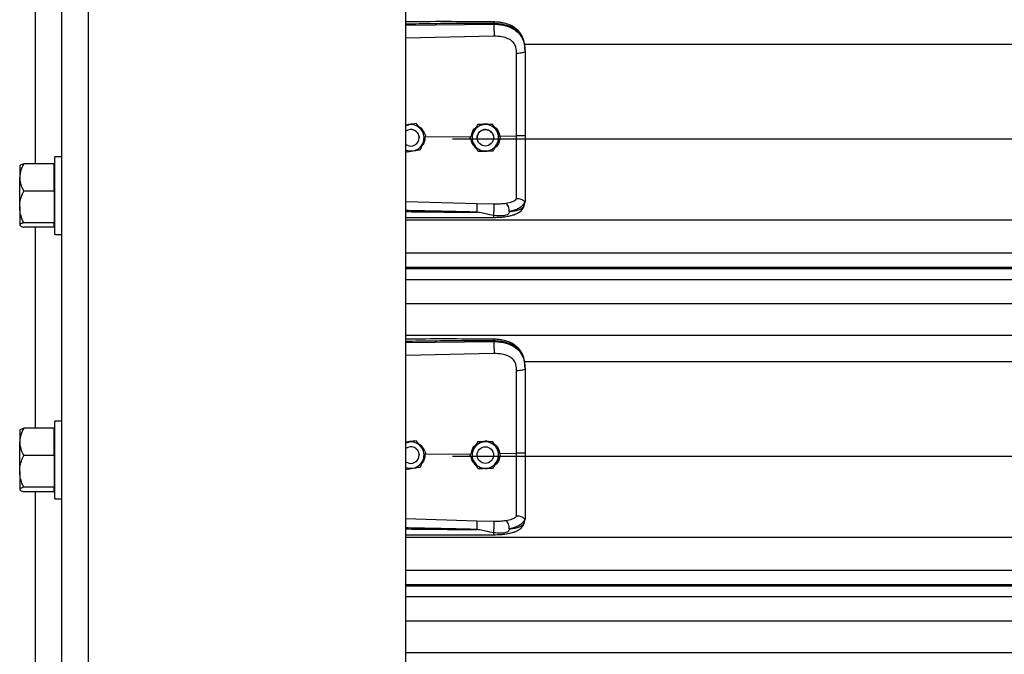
# Model space of a CAD drawing. Header units: inches. Extents: x 170 to 284, y 215 to 248.
# Tile 342 of 656: x 202.25 to 202.887, y 221.685 to 222.096. Entities that reach past the tile are written whole.
import ezdxf

# ---------------------------------------------------------------- set-up
doc = ezdxf.new("R2010")
doc.units = ezdxf.units.IN
doc.header["$LTSCALE"] = 0.25
doc.header["$MEASUREMENT"] = 0
doc.layers.add('RH FRONT OF HOOD', color=7, linetype='Continuous')

msp = doc.modelspace()

# ---------------------------------------------------------------- linework, layer by layer
at = {"layer": 'RH FRONT OF HOOD'}
for p, q in [((202.27776, 220.1328), (202.27776, 224.45638)), ((202.29488, 220.1328), (202.29488, 224.34448)), ((202.50032, 220.1328), (202.50032, 224.33325)), ((202.26064, 222.00237), (202.26064, 222.13249)), ((202.50032, 222.0922), (202.55717, 222.09274)), ((202.55717, 222.09274), (202.55717, 222.09315)), ((202.55727, 222.08495), (202.50032, 222.08374)), ((202.57687, 222.07987), (206.45609, 222.07987)), ((202.57737, 222.07581), (202.57737, 222.07533)), ((202.50698, 222.02847), (202.50605, 222.02832)), ((202.50698, 222.02847), (202.50698, 222.02847)), ((202.5565, 222.02786), (202.5565, 222.02786)), ((202.5021, 222.02767), (202.50032, 222.02738)), ((202.50762, 222.02261), (202.50802, 222.02204)), ((202.54662, 222.02771), (202.54662, 222.02771)), ((202.50882, 222.01922), (202.50882, 222.01922)), ((202.51286, 222.01983), (202.54256, 222.02012)), ((202.51323, 222.02081), (202.51323, 222.02081)), ((202.53049, 222.01848), (206.50248, 222.01848)), ((202.5418, 222.01908), (202.5418, 222.01908)), ((202.54634, 222.01922), (202.54634, 222.01922)), ((202.55704, 222.01922), (202.55704, 222.01922)), ((202.561, 222.02029), (202.57191, 222.0204)), ((202.56157, 222.01937), (202.56157, 222.01937)), ((202.27262, 222.00237), (202.25297, 222.00237)), ((202.27262, 221.99355), (202.27262, 222.00237)), ((202.27776, 222.00698), (202.27317, 222.00698)), ((202.27317, 221.95668), (202.27317, 222.00698)), ((202.25059, 222.00131), (202.2504, 222.00109)), ((202.2504, 222.00109), (202.2504, 221.99355)), ((202.27317, 222.00109), (202.27262, 222.00109)), ((202.2504, 221.97445), (202.2504, 221.99355)), ((202.27262, 221.98472), (202.27262, 221.99355)), ((202.27262, 221.98472), (202.25297, 221.98472)), ((202.27262, 221.98472), (202.27262, 221.97445)), ((202.50032, 221.97807), (202.54626, 221.97674)), ((202.57703, 221.97576), (202.57737, 221.97774)), ((202.57737, 221.97827), (202.57737, 221.97774)), ((202.2504, 221.97445), (202.2504, 221.96273)), ((202.27262, 221.97445), (202.27262, 221.96418)), ((202.54626, 221.97674), (202.55725, 221.97647)), ((202.27262, 221.96418), (202.25297, 221.96418)), ((202.27262, 221.96273), (202.27262, 221.96418)), ((202.50032, 221.9661), (206.53264, 221.9661)), ((202.2504, 221.96273), (202.2504, 221.96257)), ((202.2504, 221.96257), (202.25059, 221.96235)), ((202.27262, 221.96129), (202.25297, 221.96129)), ((202.26064, 221.83117), (202.26064, 221.96129)), ((202.27262, 221.96129), (202.27262, 221.96273)), ((202.27262, 221.96257), (202.27317, 221.96257)), ((202.27317, 221.95668), (202.27776, 221.95668)), ((202.50032, 221.94472), (206.53264, 221.94472)), ((206.53264, 221.93523), (202.50032, 221.93523)), ((202.50032, 221.93459), (206.53264, 221.93459)), ((202.50032, 221.92757), (206.53264, 221.92757)), ((202.50032, 221.91189), (206.53264, 221.91189)), ((202.50032, 221.8915), (206.53264, 221.8915)), ((202.55717, 221.88729), (202.55717, 221.8877)), ((202.50032, 221.88675), (202.55717, 221.88729)), ((202.55727, 221.8795), (202.50032, 221.87829)), ((202.57687, 221.87443), (206.45609, 221.87443)), ((202.57737, 221.87037), (202.57737, 221.86988)), ((202.27262, 221.83117), (202.25297, 221.83117)), ((202.27262, 221.82234), (202.27262, 221.83117)), ((202.27776, 221.83577), (202.27317, 221.83577)), ((202.27317, 221.78547), (202.27317, 221.83577)), ((202.25059, 221.83011), (202.2504, 221.82988)), ((202.2504, 221.82988), (202.2504, 221.82234)), ((202.27317, 221.82988), (202.27262, 221.82988)), ((202.2504, 221.80325), (202.2504, 221.82234)), ((202.27262, 221.81352), (202.27262, 221.82234)), ((202.5021, 221.82223), (202.50032, 221.82194)), ((202.50698, 221.82302), (202.50605, 221.82287)), ((202.50698, 221.82302), (202.50698, 221.82302)), ((202.54662, 221.82226), (202.54662, 221.82226)), ((202.55534, 221.81768), (202.55628, 221.81652)), ((202.5565, 221.82241), (202.5565, 221.82241)), ((202.27262, 221.81352), (202.25297, 221.81352)), ((202.27262, 221.81352), (202.27262, 221.80325)), ((202.50762, 221.81716), (202.50801, 221.81662)), ((202.50882, 221.81378), (202.50882, 221.81378)), ((202.51286, 221.81438), (202.54256, 221.81467)), ((202.51323, 221.81537), (202.51323, 221.81537)), ((202.53049, 221.81303), (206.50248, 221.81303)), ((202.5418, 221.81363), (202.5418, 221.81363)), ((202.54634, 221.81378), (202.54637, 221.81438)), ((202.54634, 221.81378), (202.54634, 221.81378)), ((202.55628, 221.81652), (202.55643, 221.81626)), ((202.55702, 221.81421), (202.55704, 221.81378)), ((202.55704, 221.81378), (202.55704, 221.81378)), ((202.561, 221.81484), (202.57191, 221.81495)), ((202.56157, 221.81393), (202.56157, 221.81393)), ((202.2504, 221.80325), (202.2504, 221.79153)), ((202.27262, 221.80325), (202.27262, 221.79297)), ((202.27262, 221.79297), (202.25297, 221.79297)), ((202.27262, 221.79153), (202.27262, 221.79297)), ((202.2504, 221.79153), (202.2504, 221.79136)), ((202.2504, 221.79136), (202.25059, 221.79114)), ((202.27262, 221.79008), (202.25297, 221.79008)), ((202.26064, 221.65996), (202.26064, 221.79008)), ((202.27262, 221.79008), (202.27262, 221.79153)), ((202.27262, 221.79136), (202.27317, 221.79136)), ((202.27317, 221.78547), (202.27776, 221.78547)), ((202.50032, 221.77262), (202.54626, 221.77129)), ((202.54626, 221.77129), (202.55725, 221.77103)), ((202.57703, 221.77031), (202.57737, 221.7723)), ((202.57737, 221.77283), (202.57737, 221.7723)), ((202.50032, 221.76065), (206.53264, 221.76065)), ((202.50032, 221.73927), (206.53264, 221.73927)), ((206.53264, 221.72978), (202.50032, 221.72978)), ((202.50032, 221.72914), (206.53264, 221.72914)), ((202.50032, 221.72213), (206.53264, 221.72213)), ((202.50032, 221.70644), (206.53264, 221.70644)), ((202.50032, 221.68605), (206.53264, 221.68605))]:
    msp.add_line(p, q, dxfattribs=at)
at = {"layer": 'RH FRONT OF HOOD', "flags": 128}
for points in [[(202.57737, 222.07533), (202.57726, 222.07503), (202.57695, 222.07475), (202.57645, 222.07448), (202.57578, 222.07425), (202.57495, 222.07406), (202.57401, 222.07391), (202.57298, 222.07382), (202.57191, 222.07378)], [(202.50032, 222.02718), (202.50101, 222.02742), (202.5021, 222.02767)], [(202.55628, 222.02197), (202.55688, 222.02049), (202.55704, 222.01922)], [(202.50876, 222.02005), (202.5088, 222.01969), (202.50882, 222.01922)], [(202.57737, 221.86988), (202.57726, 221.86958), (202.57695, 221.8693), (202.57645, 221.86903), (202.57578, 221.8688), (202.57495, 221.86861), (202.57401, 221.86846), (202.57298, 221.86837), (202.57191, 221.86833)], [(202.50032, 221.82174), (202.50101, 221.82197), (202.5021, 221.82223)], [(202.50876, 221.81461), (202.5088, 221.81424), (202.50882, 221.81378)]]:
    msp.add_lwpolyline(points, dxfattribs=at)
at = {"layer": 'RH FRONT OF HOOD'}
for centre in [(202.55169, 222.01922), (202.55169, 221.81378)]:
    msp.add_circle(centre, 0.00535, dxfattribs=at)
for centre, radius, start, end in [((202.50347, 222.01922), 0.00856, 39.24773, 99.24773), ((202.55169, 222.01922), 0.00856, 90.85968, 150.85968), ((202.55169, 222.01922), 0.00856, 30.85968, 90.85968), ((202.50347, 222.01922), 0.00535, 300.00974, 126.0719), ((202.50347, 222.01922), 0.00856, 339.24773, 39.24773), ((202.55169, 222.01922), 0.00856, 150.85968, 210.85968), ((202.55169, 222.01922), 0.00535, 30.85968, 180), ((202.55169, 222.01922), 0.00856, 330.85968, 30.85968), ((202.50347, 222.01922), 0.00856, 279.24773, 339.24773), ((202.55169, 222.01922), 0.00856, 270.85968, 330.85968), ((202.50347, 222.01922), 0.00535, 233.9281, 300.00974), ((202.50347, 222.01922), 0.00856, 248.40768, 279.24773), ((202.55169, 222.01922), 0.00856, 210.85968, 270.85968), ((202.50347, 221.81378), 0.00535, 300.00974, 126.0719), ((202.50347, 221.81378), 0.00856, 39.24773, 99.24773), ((202.50347, 221.81378), 0.00856, 339.24773, 39.24773), ((202.55169, 221.81378), 0.00856, 150.85968, 210.85968), ((202.55169, 221.81378), 0.00856, 90.85968, 150.85968), ((202.55169, 221.81378), 0.00856, 30.85968, 90.85968), ((202.55169, 221.81378), 0.00856, 330.85968, 30.85968), ((202.50347, 221.81378), 0.00535, 233.9281, 300.00974), ((202.50347, 221.81378), 0.00856, 248.40768, 279.24773), ((202.50347, 221.81378), 0.00856, 279.24773, 339.24773), ((202.55169, 221.81378), 0.00856, 210.85968, 270.85968), ((202.55169, 221.81378), 0.00856, 270.85968, 330.85968)]:
    msp.add_arc(centre, radius, start, end, dxfattribs=at)
for points, knots in [([(202.55715, 222.09424), (202.54794, 222.09431), (202.52985, 222.09444), (202.5109, 222.09439), (202.50118, 222.09433), (202.50032, 222.09433)], [0, 0, 0, 0, 0.486583, 0.954841, 1, 1, 1, 1]), ([(202.55717, 222.09315), (202.55087, 222.09319), (202.53763, 222.09327), (202.51868, 222.09309), (202.50604, 222.09287), (202.50032, 222.09277)], [0, 0, 0, 0, 0.33267, 0.698436, 1, 1, 1, 1]), ([(202.57728, 222.07786), (202.57716, 222.07893), (202.57695, 222.08087), (202.5762, 222.08338), (202.57534, 222.08529), (202.57427, 222.08705), (202.57295, 222.08864), (202.57148, 222.08993), (202.57011, 222.09089), (202.56867, 222.09172), (202.56629, 222.09279), (202.56335, 222.0936), (202.56004, 222.09413), (202.55815, 222.0942), (202.55715, 222.09424)], [0, 0, 0, 0, 0.108447, 0.196305, 0.269183, 0.327997, 0.41496, 0.491641, 0.538976, 0.594191, 0.669415, 0.814855, 0.902261, 1, 1, 1, 1]), ([(202.55715, 222.09423), (202.55715, 222.09423), (202.55716, 222.09424), (202.55716, 222.09413), (202.55717, 222.09384), (202.55717, 222.09342), (202.55717, 222.09315)], [0, 0, 0, 0, 0.097876, 0.335386, 0.567961, 1, 1, 1, 1]), ([(202.57737, 222.07581), (202.5773, 222.07717), (202.57719, 222.07973), (202.57622, 222.08322), (202.57493, 222.08563), (202.57356, 222.08734), (202.57248, 222.08838), (202.57142, 222.08921), (202.57043, 222.08987), (202.5692, 222.09056), (202.5676, 222.09129), (202.56494, 222.0922), (202.5614, 222.09296), (202.5585, 222.09309), (202.55717, 222.09315)], [0, 0, 0, 0, 0.1307157, 0.246761, 0.3577928, 0.4170972, 0.4791482, 0.5177152, 0.5590897, 0.6032945, 0.6633485, 0.7353692, 0.8792083, 1, 1, 1, 1]), ([(202.55717, 222.09274), (202.55719, 222.09216), (202.55724, 222.09097), (202.55728, 222.08874), (202.55729, 222.08656), (202.55728, 222.08547), (202.55727, 222.08495)], [0, 0, 0, 0, 0.240694, 0.5, 0.759306, 1, 1, 1, 1]), ([(202.55717, 222.09274), (202.55837, 222.09271), (202.5608, 222.09264), (202.56413, 222.09202), (202.56711, 222.09108), (202.56964, 222.08987), (202.57189, 222.08832), (202.57375, 222.08649), (202.57524, 222.08435), (202.57641, 222.0818), (202.57721, 222.07872), (202.57731, 222.07647), (202.57737, 222.07533)], [0, 0, 0, 0, 0.109401, 0.222347, 0.315179, 0.410223, 0.501275, 0.594601, 0.683449, 0.774533, 0.885821, 1, 1, 1, 1]), ([(202.57148, 222.07771), (202.57148, 222.07771), (202.57138, 222.07807), (202.57089, 222.07948), (202.56935, 222.08168), (202.56628, 222.08358), (202.56217, 222.08479), (202.55901, 222.08489), (202.55727, 222.08495)], [0, 0, 0, 0, 0.000004, 0.065095, 0.26167, 0.475311, 0.709366, 1, 1, 1, 1]), ([(202.57191, 222.07378), (202.57184, 222.0751), (202.57177, 222.07643), (202.57148, 222.07771), (202.57148, 222.07771)], [0, 0, 0, 0, 0.99998, 1, 1, 1, 1]), ([(202.57191, 222.0204), (202.57191, 222.0204), (202.57191, 222.02378), (202.57191, 222.03083), (202.57191, 222.0415), (202.57191, 222.05238), (202.57191, 222.06317), (202.57191, 222.07024), (202.57191, 222.07378)], [0, 0, 0, 0, 0.000001, 0.187792, 0.390844, 0.593896, 0.796948, 1, 1, 1, 1]), ([(202.57737, 222.07533), (202.57737, 222.0717), (202.57737, 222.06443), (202.57737, 222.05334), (202.57737, 222.04216), (202.57737, 222.03119), (202.57737, 222.02395), (202.57737, 222.02047)], [0, 0, 0, 0, 0.202757, 0.406104, 0.60886, 0.812207, 1, 1, 1, 1]), ([(202.50032, 222.0275), (202.50116, 222.02778), (202.50257, 222.02826), (202.50404, 222.02814), (202.50464, 222.02809)], [0, 0, 0, 0, 0.594398, 1, 1, 1, 1]), ([(202.50698, 222.02847), (202.5063, 222.02836), (202.50493, 222.02814), (202.50327, 222.02786), (202.50232, 222.02771), (202.5021, 222.02767)], [0, 0, 0, 0, 0.4299704, 0.8700602, 1, 1, 1, 1]), ([(202.5101, 222.02464), (202.50998, 222.02479), (202.50901, 222.02598), (202.50795, 222.02728), (202.50707, 222.02835), (202.50698, 222.02847)], [0, 0, 0, 0, 0.115647, 0.904534, 1, 1, 1, 1]), ([(202.5101, 222.02464), (202.50998, 222.02479), (202.50901, 222.02598), (202.50795, 222.02728), (202.50707, 222.02835), (202.50698, 222.02847)], [0, 0, 0, 0, 0.115647, 0.904534, 1, 1, 1, 1]), ([(202.55156, 222.02779), (202.55029, 222.02777), (202.54859, 222.02774), (202.54701, 222.02772), (202.54662, 222.02771)], [0, 0, 0, 0, 0.7497734, 1, 1, 1, 1]), ([(202.55156, 222.02778), (202.55029, 222.02776), (202.54859, 222.02774), (202.54701, 222.02772), (202.54662, 222.02771)], [0, 0, 0, 0, 0.749773, 1, 1, 1, 1]), ([(202.54876, 222.02774), (202.54933, 222.02796), (202.55051, 222.0284), (202.55256, 222.02845), (202.55389, 222.02805), (202.55461, 222.02783)], [0, 0, 0, 0, 0.30274, 0.628644, 1, 1, 1, 1]), ([(202.5565, 222.02786), (202.55581, 222.02785), (202.55443, 222.02783), (202.55274, 222.0278), (202.55178, 222.02779), (202.55156, 222.02778)], [0, 0, 0, 0, 0.42997, 0.87006, 1, 1, 1, 1]), ([(202.5565, 222.02786), (202.55581, 222.02785), (202.55443, 222.02783), (202.55274, 222.0278), (202.55178, 222.02779), (202.55156, 222.02779)], [0, 0, 0, 0, 0.4299704, 0.8700602, 1, 1, 1, 1]), ([(202.55903, 222.02362), (202.55893, 222.02378), (202.55815, 222.0251), (202.55729, 222.02654), (202.55658, 222.02773), (202.5565, 222.02786)], [0, 0, 0, 0, 0.115647, 0.904534, 1, 1, 1, 1]), ([(202.55903, 222.02362), (202.55893, 222.02379), (202.55815, 222.0251), (202.55729, 222.02654), (202.55658, 222.02773), (202.5565, 222.02786)], [0, 0, 0, 0, 0.115647, 0.904534, 1, 1, 1, 1]), ([(202.50825, 222.02677), (202.5089, 222.02635), (202.51039, 222.02536), (202.51169, 222.02363), (202.51197, 222.02239), (202.51202, 222.02215)], [0, 0, 0, 0, 0.381422, 0.875754, 1, 1, 1, 1]), ([(202.51323, 222.02081), (202.51297, 222.02114), (202.51197, 222.02236), (202.51089, 222.02367), (202.5101, 222.02464)], [0, 0, 0, 0, 0.264307, 1, 1, 1, 1]), ([(202.51323, 222.02081), (202.51297, 222.02114), (202.51197, 222.02236), (202.51089, 222.02368), (202.5101, 222.02464)], [0, 0, 0, 0, 0.264307, 1, 1, 1, 1]), ([(202.54421, 222.02339), (202.54359, 222.02228), (202.54276, 222.0208), (202.54199, 222.01942), (202.5418, 222.01908)], [0, 0, 0, 0, 0.749773, 1, 1, 1, 1]), ([(202.54421, 222.02339), (202.54359, 222.02228), (202.54276, 222.0208), (202.54199, 222.01942), (202.5418, 222.01908)], [0, 0, 0, 0, 0.7497734, 1, 1, 1, 1]), ([(202.54272, 222.02072), (202.54288, 222.02148), (202.54326, 222.02323), (202.54439, 222.02507), (202.54543, 222.0258), (202.54563, 222.02594)], [0, 0, 0, 0, 0.377677, 0.881161, 1, 1, 1, 1]), ([(202.54662, 222.02771), (202.54628, 222.02711), (202.54561, 222.0259), (202.54479, 222.02443), (202.54432, 222.02359), (202.54421, 222.02339)], [0, 0, 0, 0, 0.42997, 0.87006, 1, 1, 1, 1]), ([(202.54662, 222.02771), (202.54628, 222.02711), (202.54561, 222.0259), (202.54479, 222.02443), (202.54432, 222.02359), (202.54421, 222.02339)], [0, 0, 0, 0, 0.42997, 0.87006, 1, 1, 1, 1]), ([(202.55737, 222.0264), (202.55762, 222.02625), (202.55875, 222.02556), (202.56023, 222.02347), (202.56073, 222.02137), (202.561, 222.02029)], [0, 0, 0, 0, 0.117443, 0.542782, 1, 1, 1, 1]), ([(202.56157, 222.01937), (202.56136, 222.01973), (202.56054, 222.02109), (202.55967, 222.02254), (202.55903, 222.02362)], [0, 0, 0, 0, 0.264307, 1, 1, 1, 1]), ([(202.56157, 222.01937), (202.56136, 222.01973), (202.56054, 222.02109), (202.55967, 222.02255), (202.55903, 222.02362)], [0, 0, 0, 0, 0.264307, 1, 1, 1, 1]), ([(202.50973, 222.01157), (202.50997, 222.01221), (202.51046, 222.0135), (202.51106, 222.01508), (202.5114, 222.01599), (202.51148, 222.01619)], [0, 0, 0, 0, 0.4299704, 0.8700602, 1, 1, 1, 1]), ([(202.51256, 222.01906), (202.51249, 222.01823), (202.51233, 222.01647), (202.51148, 222.01466), (202.51069, 222.01396), (202.5106, 222.01388)], [0, 0, 0, 0, 0.439592, 0.936516, 1, 1, 1, 1]), ([(202.51148, 222.01619), (202.51193, 222.01738), (202.51253, 222.01897), (202.51309, 222.02044), (202.51323, 222.02081)], [0, 0, 0, 0, 0.749773, 1, 1, 1, 1]), ([(202.54434, 222.01483), (202.54424, 222.015), (202.54345, 222.01631), (202.54259, 222.01775), (202.54188, 222.01895), (202.5418, 222.01908)], [0, 0, 0, 0, 0.115647, 0.904534, 1, 1, 1, 1]), ([(202.54562, 222.01269), (202.54497, 222.01335), (202.54362, 222.01472), (202.54272, 222.01659), (202.54267, 222.01761), (202.54267, 222.01762)], [0, 0, 0, 0, 0.479701, 0.993135, 1, 1, 1, 1]), ([(202.55676, 222.01074), (202.55709, 222.01134), (202.55776, 222.01255), (202.55858, 222.01402), (202.55906, 222.01486), (202.55916, 222.01506)], [0, 0, 0, 0, 0.42997, 0.87006, 1, 1, 1, 1]), ([(202.56089, 222.01815), (202.56078, 222.01744), (202.56051, 222.01577), (202.55936, 222.01385), (202.55823, 222.01299), (202.55786, 222.01272)], [0, 0, 0, 0, 0.335649, 0.786425, 1, 1, 1, 1]), ([(202.55916, 222.01506), (202.55978, 222.01617), (202.56061, 222.01765), (202.56138, 222.01903), (202.56157, 222.01937)], [0, 0, 0, 0, 0.749773, 1, 1, 1, 1]), ([(202.57737, 222.02047), (202.57729, 222.02045), (202.57712, 222.02043), (202.57587, 222.0204), (202.57407, 222.02039), (202.57263, 222.02039), (202.57191, 222.0204)], [0, 0, 0, 0, 0.250001, 0.500001, 0.750001, 1, 1, 1, 1]), ([(202.57191, 221.97971), (202.57191, 221.97997), (202.57191, 221.98154), (202.57191, 221.98497), (202.57191, 221.99058), (202.57191, 221.99702), (202.57191, 222.00424), (202.57191, 222.01212), (202.57191, 222.01764), (202.57191, 222.0204), (202.57191, 222.0204)], [0, 0, 0, 0, 0.031558, 0.189146, 0.346734, 0.504328, 0.661923, 0.83096, 0.999998, 1, 1, 1, 1]), ([(202.57737, 222.02047), (202.57737, 222.01743), (202.57737, 222.01125), (202.57737, 222.00247), (202.57737, 221.9943), (202.57737, 221.98772), (202.57737, 221.98233), (202.57737, 221.97963), (202.57737, 221.97827)], [0, 0, 0, 0, 0.187091, 0.380392, 0.555876, 0.736448, 0.867195, 1, 1, 1, 1]), ([(202.50032, 222.01004), (202.50088, 222.01013), (202.50214, 222.01033), (202.50368, 222.01058), (202.50463, 222.01074), (202.50485, 222.01078)], [0, 0, 0, 0, 0.3844201, 0.8596769, 1, 1, 1, 1]), ([(202.50485, 222.01078), (202.50611, 222.01098), (202.50778, 222.01125), (202.50934, 222.01151), (202.50973, 222.01157)], [0, 0, 0, 0, 0.749773, 1, 1, 1, 1]), ([(202.54687, 222.01059), (202.54666, 222.01095), (202.54585, 222.0123), (202.54498, 222.01376), (202.54434, 222.01483)], [0, 0, 0, 0, 0.264307, 1, 1, 1, 1]), ([(202.54687, 222.01059), (202.54756, 222.0106), (202.54894, 222.01062), (202.55063, 222.01065), (202.55159, 222.01066), (202.55181, 222.01066)], [0, 0, 0, 0, 0.42997, 0.87006, 1, 1, 1, 1]), ([(202.55396, 222.0107), (202.55386, 222.01066), (202.55309, 222.01036), (202.55179, 222.0103), (202.55069, 222.01055), (202.55029, 222.01064)], [0, 0, 0, 0, 0.081672, 0.673462, 1, 1, 1, 1]), ([(202.55181, 222.01066), (202.55309, 222.01068), (202.55478, 222.01071), (202.55636, 222.01073), (202.55676, 222.01074)], [0, 0, 0, 0, 0.749773, 1, 1, 1, 1]), ([(202.25297, 222.00237), (202.25229, 222.001), (202.25092, 221.99821), (202.2504, 221.99516), (202.2504, 221.99359), (202.2504, 221.99355)], [0, 0, 0, 0, 0.484341, 0.986328, 1, 1, 1, 1]), ([(202.25066, 222.00126), (202.25071, 222.00135), (202.25089, 222.00165), (202.25185, 222.00202), (202.25271, 222.0023), (202.25297, 222.00237)], [0, 0, 0, 0, 0.237471, 0.77815, 1, 1, 1, 1]), ([(202.2504, 221.99355), (202.25049, 221.99231), (202.25069, 221.9898), (202.25185, 221.98687), (202.25271, 221.98521), (202.25297, 221.98472)], [0, 0, 0, 0, 0.4062906, 0.8272664, 1, 1, 1, 1]), ([(202.2504, 221.97445), (202.2504, 221.97469), (202.25042, 221.97623), (202.25084, 221.9791), (202.25187, 221.98227), (202.25269, 221.98412), (202.25297, 221.98472)], [0, 0, 0, 0, 0.066532, 0.435283, 0.814551, 1, 1, 1, 1]), ([(202.55725, 221.97647), (202.5586, 221.97647), (202.5613, 221.97645), (202.56381, 221.97674), (202.56506, 221.97688)], [0, 0, 0, 0, 0.500392, 1, 1, 1, 1]), ([(202.56507, 221.97688), (202.56645, 221.97717), (202.56853, 221.97761), (202.57071, 221.97865), (202.57151, 221.97935), (202.57191, 221.97971)], [0, 0, 0, 0, 0.490199, 0.7438847, 1, 1, 1, 1]), ([(202.56716, 221.97148), (202.56714, 221.97201), (202.56709, 221.97311), (202.56661, 221.97477), (202.56591, 221.97616), (202.56534, 221.97665), (202.56507, 221.97688)], [0, 0, 0, 0, 0.240562, 0.499746, 0.759069, 1, 1, 1, 1]), ([(202.57717, 221.97802), (202.5769, 221.9773), (202.57633, 221.97582), (202.57428, 221.97398), (202.57129, 221.97243), (202.56856, 221.9718), (202.56716, 221.97148)], [0, 0, 0, 0, 0.2305258, 0.4734878, 0.729738, 1, 1, 1, 1]), ([(202.57717, 221.97802), (202.57712, 221.97801), (202.57702, 221.978), (202.57673, 221.97818), (202.57626, 221.97851), (202.57539, 221.97909), (202.57391, 221.97971), (202.57257, 221.97971), (202.57191, 221.97971)], [0, 0, 0, 0, 0.1136769, 0.2333502, 0.3620694, 0.5019164, 0.7557449, 1, 1, 1, 1]), ([(202.57737, 221.97827), (202.57737, 221.97827), (202.57737, 221.97826), (202.57736, 221.97816), (202.57726, 221.97808), (202.57717, 221.97801)], [0, 0, 0, 0, 0.011935, 0.118982, 1, 1, 1, 1]), ([(202.25297, 221.96418), (202.25258, 221.96505), (202.25168, 221.96711), (202.25064, 221.97054), (202.25048, 221.97314), (202.2504, 221.97445)], [0, 0, 0, 0, 0.26546, 0.628076, 1, 1, 1, 1]), ([(202.54618, 221.97108), (202.54228, 221.97118), (202.53401, 221.97139), (202.5209, 221.97167), (202.50995, 221.97188), (202.50294, 221.97201), (202.50076, 221.97205), (202.50032, 221.97206)], [0, 0, 0, 0, 0.25516, 0.541071, 0.857735, 0.971288, 1, 1, 1, 1]), ([(202.50032, 221.97141), (202.50292, 221.97138), (202.50799, 221.97132), (202.51555, 221.97124), (202.5232, 221.97117), (202.53096, 221.97112), (202.53868, 221.97108), (202.54372, 221.97108), (202.54618, 221.97108)], [0, 0, 0, 0, 0.169941, 0.331425, 0.494842, 0.670531, 0.838916, 1, 1, 1, 1]), ([(202.54626, 221.97674), (202.54627, 221.9765), (202.54628, 221.97613), (202.54627, 221.97527), (202.54627, 221.97449), (202.54625, 221.97363), (202.54623, 221.97247), (202.5462, 221.97163), (202.54618, 221.97108)], [0, 0, 0, 0, 0.2394515, 0.3683458, 0.4999762, 0.6316106, 0.7605158, 1, 1, 1, 1]), ([(202.55716, 221.9689), (202.55538, 221.96925), (202.55232, 221.96984), (202.54889, 221.97056), (202.54715, 221.97092), (202.54665, 221.97102), (202.5465, 221.97105), (202.54645, 221.97106)], [0, 0, 0, 0, 0.50228, 0.861696, 0.958427, 0.986103, 1, 1, 1, 1]), ([(202.55711, 221.96765), (202.5586, 221.96769), (202.56138, 221.96775), (202.56512, 221.96818), (202.56799, 221.96874), (202.57009, 221.96934), (202.57168, 221.96995), (202.57305, 221.97065), (202.57433, 221.97153), (202.57545, 221.97261), (202.57647, 221.97402), (202.57682, 221.97513), (202.57701, 221.97571)], [0, 0, 0, 0, 0.169691, 0.317141, 0.442436, 0.538436, 0.608329, 0.684096, 0.742678, 0.815168, 0.901564, 1, 1, 1, 1]), ([(202.55716, 221.9689), (202.55718, 221.96914), (202.55721, 221.96965), (202.55725, 221.97066), (202.55729, 221.97185), (202.55731, 221.97312), (202.55732, 221.97432), (202.55731, 221.97532), (202.55728, 221.97606), (202.55726, 221.97634), (202.55725, 221.97647)], [0, 0, 0, 0, 0.109851, 0.231726, 0.363178, 0.5, 0.636822, 0.768274, 0.890149, 1, 1, 1, 1]), ([(202.56717, 221.97148), (202.56709, 221.97111), (202.56699, 221.97059), (202.56661, 221.96999), (202.56619, 221.96956), (202.56539, 221.96912), (202.56391, 221.96876), (202.56115, 221.96852), (202.55876, 221.96875), (202.55716, 221.9689)], [0, 0, 0, 0, 0.100127, 0.139586, 0.189714, 0.258234, 0.369736, 0.580348, 1, 1, 1, 1]), ([(202.56717, 221.97148), (202.56771, 221.97154), (202.56902, 221.97168), (202.57042, 221.9719), (202.57137, 221.9721), (202.5726, 221.97238), (202.57429, 221.97294), (202.57611, 221.97407), (202.57672, 221.97518), (202.57703, 221.97576)], [0, 0, 0, 0, 0.109188, 0.260819, 0.307798, 0.335524, 0.562789, 0.774954, 1, 1, 1, 1]), ([(202.25297, 221.96418), (202.25229, 221.96396), (202.25092, 221.9635), (202.2504, 221.963), (202.2504, 221.96274), (202.2504, 221.96273)], [0, 0, 0, 0, 0.484341, 0.986328, 1, 1, 1, 1]), ([(202.50032, 221.96751), (202.50399, 221.96751), (202.51546, 221.96752), (202.53439, 221.96754), (202.54966, 221.96762), (202.55711, 221.96765)], [0, 0, 0, 0, 0.1936599, 0.6060178, 1, 1, 1, 1]), ([(202.55711, 221.96767), (202.55711, 221.96767), (202.55712, 221.9676), (202.55713, 221.96779), (202.55715, 221.96812), (202.55715, 221.96855), (202.55716, 221.96884), (202.55716, 221.9689)], [0, 0, 0, 0, 0.034367, 0.324567, 0.621015, 0.917463, 1, 1, 1, 1]), ([(202.2504, 221.96273), (202.25049, 221.96253), (202.25069, 221.96212), (202.25185, 221.96164), (202.25271, 221.96137), (202.25297, 221.96129)], [0, 0, 0, 0, 0.406291, 0.827266, 1, 1, 1, 1]), ([(202.55715, 221.88879), (202.54794, 221.88886), (202.52985, 221.889), (202.5109, 221.88894), (202.50118, 221.88889), (202.50032, 221.88888)], [0, 0, 0, 0, 0.486583, 0.954841, 1, 1, 1, 1]), ([(202.55717, 221.8877), (202.55087, 221.88774), (202.53763, 221.88782), (202.51868, 221.88764), (202.50604, 221.88742), (202.50032, 221.88732)], [0, 0, 0, 0, 0.33267, 0.698436, 1, 1, 1, 1]), ([(202.57728, 221.87241), (202.57716, 221.87348), (202.57695, 221.87542), (202.5762, 221.87794), (202.57534, 221.87985), (202.57427, 221.8816), (202.57295, 221.88319), (202.57148, 221.88448), (202.57011, 221.88544), (202.56867, 221.88627), (202.56629, 221.88734), (202.56335, 221.88815), (202.56004, 221.88868), (202.55815, 221.88876), (202.55715, 221.88879)], [0, 0, 0, 0, 0.108447, 0.196305, 0.269183, 0.327997, 0.41496, 0.491641, 0.538976, 0.594191, 0.669415, 0.814855, 0.902261, 1, 1, 1, 1]), ([(202.55715, 221.88878), (202.55715, 221.88878), (202.55716, 221.8888), (202.55716, 221.88868), (202.55717, 221.88839), (202.55717, 221.88797), (202.55717, 221.8877)], [0, 0, 0, 0, 0.097876, 0.335386, 0.567961, 1, 1, 1, 1]), ([(202.57737, 221.87037), (202.5773, 221.87172), (202.57719, 221.87428), (202.57622, 221.87778), (202.57493, 221.88019), (202.57356, 221.88189), (202.57248, 221.88293), (202.57142, 221.88376), (202.57043, 221.88442), (202.5692, 221.88512), (202.5676, 221.88584), (202.56494, 221.88675), (202.5614, 221.88751), (202.5585, 221.88764), (202.55717, 221.8877)], [0, 0, 0, 0, 0.130716, 0.246761, 0.357793, 0.417097, 0.479148, 0.517715, 0.55909, 0.603295, 0.663348, 0.735369, 0.879208, 1, 1, 1, 1]), ([(202.55717, 221.88729), (202.55719, 221.88671), (202.55724, 221.88552), (202.55728, 221.88329), (202.55729, 221.88112), (202.55728, 221.88003), (202.55727, 221.8795)], [0, 0, 0, 0, 0.240694, 0.5, 0.759306, 1, 1, 1, 1]), ([(202.55717, 221.88729), (202.55837, 221.88726), (202.5608, 221.88719), (202.56413, 221.88658), (202.56711, 221.88563), (202.56964, 221.88442), (202.57189, 221.88287), (202.57375, 221.88104), (202.57524, 221.8789), (202.57641, 221.87635), (202.57721, 221.87327), (202.57731, 221.87102), (202.57737, 221.86988)], [0, 0, 0, 0, 0.109401, 0.222347, 0.315179, 0.410223, 0.501275, 0.594601, 0.683449, 0.774533, 0.885821, 1, 1, 1, 1]), ([(202.57148, 221.87226), (202.57148, 221.87226), (202.57138, 221.87262), (202.57089, 221.87403), (202.56935, 221.87623), (202.56628, 221.87814), (202.56217, 221.87935), (202.55901, 221.87945), (202.55727, 221.8795)], [0, 0, 0, 0, 0.000004, 0.065095, 0.26167, 0.475311, 0.709366, 1, 1, 1, 1]), ([(202.57191, 221.86833), (202.57184, 221.86966), (202.57177, 221.87098), (202.57148, 221.87226), (202.57148, 221.87226)], [0, 0, 0, 0, 0.99998, 1, 1, 1, 1]), ([(202.57737, 221.86988), (202.57737, 221.86625), (202.57737, 221.85898), (202.57737, 221.8479), (202.57737, 221.83671), (202.57737, 221.82575), (202.57737, 221.8185), (202.57737, 221.81502)], [0, 0, 0, 0, 0.202757, 0.406104, 0.60886, 0.812207, 1, 1, 1, 1]), ([(202.57191, 221.81495), (202.57191, 221.81495), (202.57191, 221.81833), (202.57191, 221.82538), (202.57191, 221.83605), (202.57191, 221.84693), (202.57191, 221.85772), (202.57191, 221.86479), (202.57191, 221.86833)], [0, 0, 0, 0, 0.000001, 0.187792, 0.390844, 0.593896, 0.796948, 1, 1, 1, 1]), ([(202.25297, 221.83117), (202.25229, 221.8298), (202.25092, 221.827), (202.2504, 221.82395), (202.2504, 221.82238), (202.2504, 221.82234)], [0, 0, 0, 0, 0.484341, 0.986328, 1, 1, 1, 1]), ([(202.25066, 221.83005), (202.25071, 221.83014), (202.25089, 221.83044), (202.25185, 221.83082), (202.25271, 221.83109), (202.25297, 221.83117)], [0, 0, 0, 0, 0.237471, 0.77815, 1, 1, 1, 1]), ([(202.2504, 221.82234), (202.25049, 221.82111), (202.25069, 221.81859), (202.25185, 221.81567), (202.25271, 221.814), (202.25297, 221.81352)], [0, 0, 0, 0, 0.406291, 0.827266, 1, 1, 1, 1]), ([(202.50032, 221.82206), (202.50116, 221.82234), (202.50257, 221.82281), (202.50404, 221.82269), (202.50464, 221.82264)], [0, 0, 0, 0, 0.594398, 1, 1, 1, 1]), ([(202.50698, 221.82302), (202.5063, 221.82291), (202.50493, 221.82269), (202.50327, 221.82242), (202.50232, 221.82226), (202.5021, 221.82223)], [0, 0, 0, 0, 0.4299704, 0.8700602, 1, 1, 1, 1]), ([(202.5101, 221.81919), (202.50998, 221.81934), (202.50901, 221.82053), (202.50795, 221.82183), (202.50707, 221.8229), (202.50698, 221.82302)], [0, 0, 0, 0, 0.115647, 0.904534, 1, 1, 1, 1]), ([(202.5101, 221.81919), (202.50998, 221.81935), (202.50901, 221.82053), (202.50795, 221.82183), (202.50707, 221.82291), (202.50698, 221.82302)], [0, 0, 0, 0, 0.115647, 0.904534, 1, 1, 1, 1]), ([(202.50825, 221.82133), (202.5089, 221.8209), (202.51039, 221.81992), (202.51169, 221.81818), (202.51197, 221.81695), (202.51202, 221.8167)], [0, 0, 0, 0, 0.381422, 0.875754, 1, 1, 1, 1]), ([(202.51323, 221.81537), (202.51297, 221.81569), (202.51197, 221.81691), (202.51089, 221.81823), (202.5101, 221.81919)], [0, 0, 0, 0, 0.264307, 1, 1, 1, 1]), ([(202.51323, 221.81537), (202.51297, 221.81569), (202.51197, 221.81691), (202.51089, 221.81823), (202.5101, 221.81919)], [0, 0, 0, 0, 0.264307, 1, 1, 1, 1]), ([(202.54421, 221.81795), (202.54359, 221.81683), (202.54276, 221.81535), (202.54199, 221.81397), (202.5418, 221.81363)], [0, 0, 0, 0, 0.749773, 1, 1, 1, 1]), ([(202.54421, 221.81795), (202.54359, 221.81684), (202.54276, 221.81535), (202.54199, 221.81398), (202.5418, 221.81363)], [0, 0, 0, 0, 0.7497734, 1, 1, 1, 1]), ([(202.54272, 221.81528), (202.54288, 221.81603), (202.54326, 221.81778), (202.54439, 221.81962), (202.54543, 221.82035), (202.54563, 221.82049)], [0, 0, 0, 0, 0.377677, 0.881161, 1, 1, 1, 1]), ([(202.54662, 221.82226), (202.54628, 221.82166), (202.54561, 221.82045), (202.54479, 221.81898), (202.54432, 221.81814), (202.54421, 221.81795)], [0, 0, 0, 0, 0.42997, 0.87006, 1, 1, 1, 1]), ([(202.54662, 221.82226), (202.54628, 221.82167), (202.54561, 221.82046), (202.54479, 221.81898), (202.54432, 221.81814), (202.54421, 221.81795)], [0, 0, 0, 0, 0.42997, 0.87006, 1, 1, 1, 1]), ([(202.55156, 221.82234), (202.55029, 221.82232), (202.54859, 221.82229), (202.54701, 221.82227), (202.54662, 221.82226)], [0, 0, 0, 0, 0.749773, 1, 1, 1, 1]), ([(202.55156, 221.82234), (202.55029, 221.82232), (202.54859, 221.82229), (202.54701, 221.82227), (202.54662, 221.82226)], [0, 0, 0, 0, 0.7497734, 1, 1, 1, 1]), ([(202.54876, 221.8223), (202.54933, 221.82251), (202.55051, 221.82295), (202.55256, 221.82301), (202.55389, 221.8226), (202.55461, 221.82238)], [0, 0, 0, 0, 0.30274, 0.628644, 1, 1, 1, 1]), ([(202.5565, 221.82241), (202.55581, 221.8224), (202.55443, 221.82238), (202.55274, 221.82235), (202.55178, 221.82234), (202.55156, 221.82234)], [0, 0, 0, 0, 0.42997, 0.87006, 1, 1, 1, 1]), ([(202.5565, 221.82241), (202.55581, 221.8224), (202.55443, 221.82238), (202.55274, 221.82236), (202.55178, 221.82234), (202.55156, 221.82234)], [0, 0, 0, 0, 0.4299704, 0.8700602, 1, 1, 1, 1]), ([(202.55903, 221.81817), (202.55893, 221.81834), (202.55815, 221.81965), (202.55729, 221.82109), (202.55658, 221.82228), (202.5565, 221.82241)], [0, 0, 0, 0, 0.115647, 0.904534, 1, 1, 1, 1]), ([(202.55903, 221.81817), (202.55893, 221.81834), (202.55815, 221.81965), (202.55729, 221.82109), (202.55658, 221.82228), (202.5565, 221.82241)], [0, 0, 0, 0, 0.115647, 0.904534, 1, 1, 1, 1]), ([(202.55737, 221.82095), (202.55762, 221.8208), (202.55875, 221.82012), (202.56023, 221.81802), (202.56073, 221.81593), (202.561, 221.81484)], [0, 0, 0, 0, 0.117443, 0.542782, 1, 1, 1, 1]), ([(202.56157, 221.81393), (202.56136, 221.81428), (202.56054, 221.81564), (202.55967, 221.8171), (202.55903, 221.81817)], [0, 0, 0, 0, 0.264307, 1, 1, 1, 1]), ([(202.56157, 221.81393), (202.56136, 221.81429), (202.56054, 221.81564), (202.55967, 221.8171), (202.55903, 221.81817)], [0, 0, 0, 0, 0.264307, 1, 1, 1, 1]), ([(202.2504, 221.80325), (202.2504, 221.80348), (202.25042, 221.80502), (202.25084, 221.80789), (202.25187, 221.81107), (202.25269, 221.81291), (202.25297, 221.81352)], [0, 0, 0, 0, 0.066532, 0.435283, 0.814551, 1, 1, 1, 1]), ([(202.51256, 221.81361), (202.51249, 221.81278), (202.51233, 221.81102), (202.51148, 221.80922), (202.51069, 221.80851), (202.5106, 221.80844)], [0, 0, 0, 0, 0.439592, 0.936516, 1, 1, 1, 1]), ([(202.51148, 221.81074), (202.51193, 221.81193), (202.51253, 221.81352), (202.51309, 221.815), (202.51323, 221.81537)], [0, 0, 0, 0, 0.749773, 1, 1, 1, 1]), ([(202.54434, 221.80939), (202.54424, 221.80955), (202.54345, 221.81087), (202.54259, 221.81231), (202.54188, 221.8135), (202.5418, 221.81363)], [0, 0, 0, 0, 0.115647, 0.904534, 1, 1, 1, 1]), ([(202.54562, 221.80724), (202.54497, 221.8079), (202.54362, 221.80928), (202.54272, 221.81115), (202.54267, 221.81216), (202.54267, 221.81217)], [0, 0, 0, 0, 0.479701, 0.993135, 1, 1, 1, 1]), ([(202.56089, 221.81271), (202.56078, 221.81199), (202.56051, 221.81032), (202.55936, 221.8084), (202.55823, 221.80755), (202.55786, 221.80727)], [0, 0, 0, 0, 0.335649, 0.786425, 1, 1, 1, 1]), ([(202.55916, 221.80961), (202.55978, 221.81072), (202.56061, 221.8122), (202.56138, 221.81358), (202.56157, 221.81393)], [0, 0, 0, 0, 0.749773, 1, 1, 1, 1]), ([(202.57737, 221.81502), (202.57729, 221.81501), (202.57712, 221.81498), (202.57587, 221.81496), (202.57407, 221.81494), (202.57263, 221.81495), (202.57191, 221.81495)], [0, 0, 0, 0, 0.250001, 0.500001, 0.750001, 1, 1, 1, 1]), ([(202.57191, 221.77426), (202.57191, 221.77452), (202.57191, 221.7761), (202.57191, 221.77953), (202.57191, 221.78513), (202.57191, 221.79157), (202.57191, 221.79879), (202.57191, 221.80667), (202.57191, 221.8122), (202.57191, 221.81495), (202.57191, 221.81495)], [0, 0, 0, 0, 0.031558, 0.189146, 0.346734, 0.504328, 0.661923, 0.83096, 0.999998, 1, 1, 1, 1]), ([(202.57737, 221.81502), (202.57737, 221.81198), (202.57737, 221.80581), (202.57737, 221.79702), (202.57737, 221.78885), (202.57737, 221.78227), (202.57737, 221.77689), (202.57737, 221.77419), (202.57737, 221.77283)], [0, 0, 0, 0, 0.187091, 0.380392, 0.555876, 0.736448, 0.867195, 1, 1, 1, 1]), ([(202.50032, 221.80459), (202.50088, 221.80468), (202.50214, 221.80489), (202.50368, 221.80514), (202.50463, 221.80529), (202.50485, 221.80533)], [0, 0, 0, 0, 0.38442, 0.859677, 1, 1, 1, 1]), ([(202.50485, 221.80533), (202.50611, 221.80553), (202.50778, 221.8058), (202.50934, 221.80606), (202.50973, 221.80612)], [0, 0, 0, 0, 0.749773, 1, 1, 1, 1]), ([(202.50973, 221.80612), (202.50997, 221.80676), (202.51046, 221.80806), (202.51106, 221.80963), (202.5114, 221.81054), (202.51148, 221.81074)], [0, 0, 0, 0, 0.4299704, 0.8700602, 1, 1, 1, 1]), ([(202.54687, 221.80514), (202.54666, 221.8055), (202.54585, 221.80686), (202.54498, 221.80831), (202.54434, 221.80939)], [0, 0, 0, 0, 0.264307, 1, 1, 1, 1]), ([(202.54687, 221.80514), (202.54756, 221.80515), (202.54894, 221.80517), (202.55063, 221.8052), (202.55159, 221.80521), (202.55181, 221.80522)], [0, 0, 0, 0, 0.42997, 0.87006, 1, 1, 1, 1]), ([(202.55396, 221.80525), (202.55386, 221.80521), (202.55309, 221.80491), (202.55179, 221.80485), (202.55069, 221.8051), (202.55029, 221.80519)], [0, 0, 0, 0, 0.081672, 0.673462, 1, 1, 1, 1]), ([(202.55181, 221.80522), (202.55309, 221.80524), (202.55478, 221.80526), (202.55636, 221.80529), (202.55676, 221.80529)], [0, 0, 0, 0, 0.749773, 1, 1, 1, 1]), ([(202.55676, 221.80529), (202.55709, 221.80589), (202.55776, 221.8071), (202.55858, 221.80857), (202.55906, 221.80942), (202.55916, 221.80961)], [0, 0, 0, 0, 0.42997, 0.87006, 1, 1, 1, 1]), ([(202.25297, 221.79297), (202.25258, 221.79384), (202.25168, 221.7959), (202.25064, 221.79933), (202.25048, 221.80193), (202.2504, 221.80325)], [0, 0, 0, 0, 0.26546, 0.628076, 1, 1, 1, 1]), ([(202.25297, 221.79297), (202.25229, 221.79275), (202.25092, 221.79229), (202.2504, 221.79179), (202.2504, 221.79153), (202.2504, 221.79153)], [0, 0, 0, 0, 0.484341, 0.986328, 1, 1, 1, 1]), ([(202.2504, 221.79153), (202.25049, 221.79132), (202.25069, 221.79091), (202.25185, 221.79043), (202.25271, 221.79016), (202.25297, 221.79008)], [0, 0, 0, 0, 0.406291, 0.827266, 1, 1, 1, 1]), ([(202.56507, 221.77143), (202.56645, 221.77172), (202.56853, 221.77216), (202.57071, 221.7732), (202.57151, 221.7739), (202.57191, 221.77426)], [0, 0, 0, 0, 0.490199, 0.7438847, 1, 1, 1, 1]), ([(202.57717, 221.77258), (202.57712, 221.77257), (202.57702, 221.77255), (202.57673, 221.77274), (202.57626, 221.77307), (202.57539, 221.77365), (202.57391, 221.77426), (202.57257, 221.77426), (202.57191, 221.77426)], [0, 0, 0, 0, 0.1136769, 0.2333502, 0.3620694, 0.5019164, 0.7557449, 1, 1, 1, 1]), ([(202.54618, 221.76563), (202.54228, 221.76573), (202.53401, 221.76594), (202.5209, 221.76622), (202.50995, 221.76644), (202.50294, 221.76656), (202.50076, 221.7666), (202.50032, 221.76661)], [0, 0, 0, 0, 0.25516, 0.541071, 0.857735, 0.971288, 1, 1, 1, 1]), ([(202.54626, 221.77129), (202.54627, 221.77105), (202.54628, 221.77068), (202.54627, 221.76982), (202.54627, 221.76905), (202.54625, 221.76819), (202.54623, 221.76703), (202.5462, 221.76618), (202.54618, 221.76563)], [0, 0, 0, 0, 0.2394515, 0.3683458, 0.4999762, 0.6316106, 0.7605158, 1, 1, 1, 1]), ([(202.55711, 221.7622), (202.5586, 221.76224), (202.56138, 221.76231), (202.56512, 221.76273), (202.56799, 221.76329), (202.57009, 221.7639), (202.57168, 221.76451), (202.57305, 221.7652), (202.57433, 221.76608), (202.57545, 221.76716), (202.57647, 221.76858), (202.57682, 221.76968), (202.57701, 221.77027)], [0, 0, 0, 0, 0.169691, 0.317141, 0.442436, 0.538436, 0.608329, 0.684096, 0.742678, 0.815168, 0.901564, 1, 1, 1, 1]), ([(202.55716, 221.76346), (202.55718, 221.7637), (202.55721, 221.7642), (202.55725, 221.76521), (202.55729, 221.7664), (202.55731, 221.76767), (202.55732, 221.76888), (202.55731, 221.76987), (202.55728, 221.77061), (202.55726, 221.77089), (202.55725, 221.77103)], [0, 0, 0, 0, 0.109851, 0.231726, 0.363178, 0.5, 0.636822, 0.768274, 0.890149, 1, 1, 1, 1]), ([(202.55725, 221.77103), (202.5586, 221.77102), (202.5613, 221.771), (202.56381, 221.77129), (202.56506, 221.77143)], [0, 0, 0, 0, 0.500392, 1, 1, 1, 1]), ([(202.56716, 221.76603), (202.56714, 221.76656), (202.56709, 221.76766), (202.56661, 221.76933), (202.56591, 221.77071), (202.56534, 221.7712), (202.56507, 221.77143)], [0, 0, 0, 0, 0.240562, 0.499746, 0.759069, 1, 1, 1, 1]), ([(202.57717, 221.77258), (202.5769, 221.77185), (202.57633, 221.77037), (202.57428, 221.76854), (202.57129, 221.76698), (202.56856, 221.76636), (202.56716, 221.76604)], [0, 0, 0, 0, 0.2305258, 0.4734878, 0.729738, 1, 1, 1, 1]), ([(202.56717, 221.76603), (202.56771, 221.76609), (202.56902, 221.76623), (202.57042, 221.76646), (202.57137, 221.76665), (202.5726, 221.76693), (202.57429, 221.76749), (202.57611, 221.76862), (202.57672, 221.76974), (202.57703, 221.77031)], [0, 0, 0, 0, 0.109188, 0.260819, 0.307798, 0.335524, 0.562789, 0.774954, 1, 1, 1, 1]), ([(202.57737, 221.77283), (202.57737, 221.77282), (202.57737, 221.77281), (202.57736, 221.77271), (202.57726, 221.77263), (202.57717, 221.77256)], [0, 0, 0, 0, 0.011935, 0.118982, 1, 1, 1, 1]), ([(202.50032, 221.76596), (202.50292, 221.76593), (202.50799, 221.76587), (202.51555, 221.76579), (202.5232, 221.76572), (202.53096, 221.76567), (202.53868, 221.76564), (202.54372, 221.76563), (202.54618, 221.76563)], [0, 0, 0, 0, 0.169941, 0.331425, 0.494842, 0.670531, 0.838916, 1, 1, 1, 1]), ([(202.50032, 221.76207), (202.50399, 221.76207), (202.51546, 221.76207), (202.53439, 221.7621), (202.54966, 221.76217), (202.55711, 221.7622)], [0, 0, 0, 0, 0.1936599, 0.6060178, 1, 1, 1, 1]), ([(202.55716, 221.76346), (202.55538, 221.7638), (202.55232, 221.7644), (202.54889, 221.76512), (202.54715, 221.76547), (202.54665, 221.76557), (202.5465, 221.7656), (202.54645, 221.76561)], [0, 0, 0, 0, 0.50228, 0.861696, 0.958427, 0.986103, 1, 1, 1, 1]), ([(202.55711, 221.76222), (202.55711, 221.76222), (202.55712, 221.76215), (202.55713, 221.76234), (202.55715, 221.76267), (202.55715, 221.7631), (202.55716, 221.76339), (202.55716, 221.76346)], [0, 0, 0, 0, 0.034367, 0.324567, 0.621015, 0.917463, 1, 1, 1, 1]), ([(202.56717, 221.76603), (202.56709, 221.76566), (202.56699, 221.76514), (202.56661, 221.76455), (202.56619, 221.76411), (202.56539, 221.76367), (202.56391, 221.76331), (202.56115, 221.76307), (202.55876, 221.7633), (202.55716, 221.76346)], [0, 0, 0, 0, 0.100127, 0.139586, 0.189714, 0.258234, 0.369736, 0.580348, 1, 1, 1, 1])]:
    msp.add_open_spline(points, degree=3, knots=knots, dxfattribs=at)

doc.saveas('drawing.dxf')
